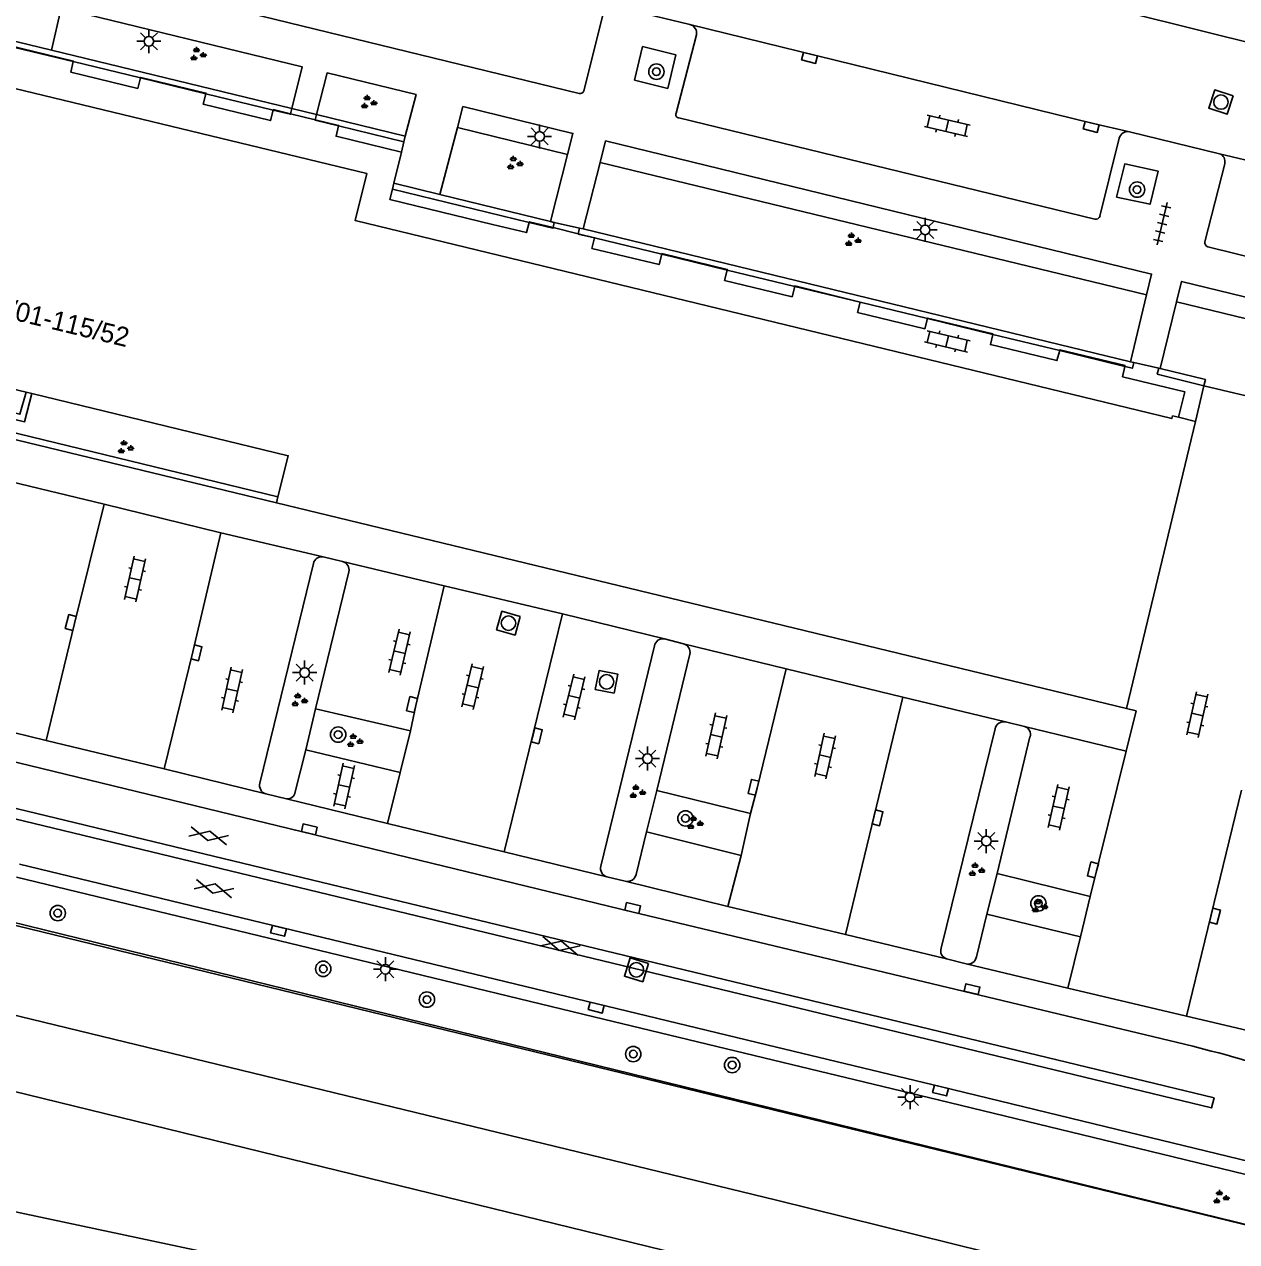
# Model space of a CAD drawing. Extents: x 131000 to 133014, y 396499 to 399001.
# Drawn here: x 132779.6 to 132842.7, y 397127.3 to 397190.6 of the extents above; entities that cross this region are included whole.
import ezdxf

# ---------------------------------------------------------------- set-up
doc = ezdxf.new("R2010")
doc.units = 0
for name, color, linetype in [('gg-afsc-muur', 7, 'Continuous'), ('gg-anno-huisnummerreeks BGT', 7, 'Continuous'), ('gg-aspt-spoorlijn', 7, 'Continuous'), ('gg-bbg-hoofdgebouw', 7, 'Continuous'), ('gg-bbg-onder overbouw', 7, 'Continuous'), ('gg-bbg-pand overbouw', 7, 'Continuous'), ('gg-knt-verharding', 7, 'Continuous'), ('gg-knt-verharding nz', 7, 'Continuous'), ('gg-kntw-beschoeiing', 7, 'Continuous'), ('gt-grn-groengrens', 7, 'Continuous'), ('gt-grn-weggrens', 7, 'Continuous'), ('gt-symb-boom', 7, 'Continuous'), ('gt-symb-gesloten verharding', 7, 'Continuous'), ('gt-symb-groenvak', 7, 'Continuous'), ('gt-symb-klinker verharding', 7, 'Continuous'), ('gt-symb-kolk', 7, 'Continuous'), ('gt-symb-lichtmast', 7, 'Continuous'), ('gt-symb-rioolschacht', 7, 'Continuous'), ('gt-symb-tegel verharding', 7, 'Continuous')]:
    doc.layers.add(name, color=color, linetype=linetype)

# ---------------------------------------------------------------- blocks, each defined once
blk = doc.blocks.new('gt0-TEG1')
at = {"layer": 'gt-symb-tegel verharding'}
for p, q in [((-1.125, 0), (1.125, 0)), ((-0.9, -0.25), (-0.9, 0.25)), ((-0.45, -0.25), (-0.45, 0.25)), ((0, -0.25), (0, 0.25)), ((0.45, -0.25), (0.45, 0.25)), ((0.9, -0.25), (0.9, 0.25))]:
    blk.add_line(p, q, dxfattribs=at)
blk = doc.blocks.new('gt0-BOOM')
at = {"layer": 'gt-symb-boom'}
for radius in [0.4, 0.2]:
    blk.add_circle((0, 0), radius, dxfattribs=at)
blk = doc.blocks.new('gt0-RS')
at = {"layer": 'gt-symb-rioolschacht'}
blk.add_lwpolyline([(-0.5, -0.5), (0.5, -0.5), (0.5, 0.5), (-0.5, 0.5)], close=True, dxfattribs=at)
blk.add_circle((0, 0), 0.375, dxfattribs=at)
blk = doc.blocks.new('gt0-KOLK')
at = {"layer": 'gt-symb-kolk'}
blk.add_lwpolyline([(0, 0), (0.375, 0), (0.375, 0.4), (-0.375, 0.4), (-0.375, 0), (0, 0)], dxfattribs=at)
blk = doc.blocks.new('gt0-GRVAK')
at = {"layer": 'gt-symb-groenvak'}
for p, q in [((-0.11, 0.189), (-0.228, 0.24)), ((-0.182, 0.153), (0.088, 0.153)), ((-0.091, 0.211), (-0.156, 0.322)), ((-0.047, 0.214), (-0.047, 0.393)), ((-0.004, 0.211), (0.061, 0.322)), ((0.015, 0.189), (0.133, 0.24)), ((0.262, -0.052), (0.197, 0.059)), ((0.305, -0.049), (0.305, 0.13)), ((0.349, -0.052), (0.414, 0.059)), ((-0.245, -0.228), (-0.363, -0.177)), ((-0.318, -0.264), (-0.047, -0.264)), ((-0.226, -0.206), (-0.291, -0.095)), ((-0.183, -0.203), (-0.183, -0.024)), ((-0.139, -0.206), (-0.074, -0.095)), ((-0.12, -0.228), (-0.002, -0.177)), ((0.243, -0.074), (0.125, -0.023)), ((0.17, -0.11), (0.441, -0.11)), ((0.368, -0.074), (0.486, -0.023))]:
    blk.add_line(p, q, dxfattribs=at)
blk = doc.blocks.new('gt0-LMAST')
at = {"layer": 'gt-symb-lichtmast'}
for p, q in [((-0.182, 0.173), (-0.447, 0.438)), ((-0.005, 0.246), (-0.005, 0.621)), ((0.172, 0.173), (0.437, 0.438)), ((-0.255, -0.004), (-0.63, -0.004)), ((-0.182, -0.181), (-0.447, -0.446)), ((-0.005, -0.254), (-0.005, -0.629)), ((0.437, -0.446), (0.172, -0.181)), ((0.245, -0.004), (0.62, -0.004))]:
    blk.add_line(p, q, dxfattribs=at)
blk.add_circle((-0.005, -0.004), 0.25, dxfattribs=at)
blk = doc.blocks.new('gt0-KL1')
at = {"layer": 'gt-symb-klinker verharding'}
for p, q in [((-1.15, 0.3), (1.15, 0.3)), ((-1, -0.3), (-1, 0.3)), ((-0.5, 0.3), (-0.5, 0.45)), ((0, -0.3), (0, 0.3)), ((0.5, 0.3), (0.5, 0.45)), ((1, -0.3), (1, 0.3)), ((-1.15, -0.3), (1.15, -0.3)), ((-0.5, -0.45), (-0.5, -0.3)), ((0.5, -0.45), (0.5, -0.3))]:
    blk.add_line(p, q, dxfattribs=at)
blk = doc.blocks.new('gt0-GESVH1')
at = {"layer": 'gt-symb-gesloten verharding'}
for p, q in [((-0.992, -0.261), (0.008, 0.239)), ((0.008, -0.261), (-0.992, 0.239)), ((0.008, 0.239), (1.008, -0.261)), ((1.008, 0.239), (0.008, -0.261))]:
    blk.add_line(p, q, dxfattribs=at)

msp = doc.modelspace()

# ---------------------------------------------------------------- linework, layer by layer
at = {"layer": 'gg-afsc-muur'}
for p, q in [((132782.149, 397188.683), (132778.744, 397189.51)), ((132781.024, 397189.274), (132793.521, 397186.238)), ((132785.652, 397187.832), (132782.149, 397188.683)), ((132789.043, 397187.009), (132785.652, 397187.832)), ((132792.549, 397186.159), (132789.043, 397187.009)), ((132793.461, 397185.969), (132793.521, 397186.238)), ((132794.737, 397185.658), (132794.811, 397185.935)), ((132794.811, 397185.935), (132799.425, 397184.811)), ((132799.349, 397184.512), (132795.952, 397185.34)), ((132799.425, 397184.811), (132799.349, 397184.512)), ((132801.229, 397181.768), (132798.831, 397182.355)), ((132798.758, 397182.055), (132805.865, 397180.316)), ((132806.984, 397180.361), (132801.229, 397181.768)), ((132807.175, 397180.314), (132806.984, 397180.361)), ((132807.11, 397180.051), (132807.175, 397180.314)), ((132808.427, 397179.729), (132808.492, 397180.025)), ((132808.492, 397180.025), (132808.68, 397179.979)), ((132808.68, 397179.979), (132837.157, 397173.073)), ((132812.763, 397178.662), (132809.271, 397179.508)), ((132816.169, 397177.838), (132812.763, 397178.662)), ((132819.683, 397176.987), (132816.169, 397177.838)), ((132823.085, 397176.164), (132819.683, 397176.987)), ((132826.588, 397175.316), (132823.085, 397176.164)), ((132829.99, 397174.492), (132826.588, 397175.316)), ((132833.471, 397173.649), (132829.99, 397174.492)), ((132836.863, 397172.828), (132833.471, 397173.649)), ((132837.157, 397173.073), (132837.331, 397173.031)), ((132838.698, 397172.718), (132838.624, 397172.736)), ((132792.722, 397165.74), (132771.874, 397170.768))]:
    msp.add_line(p, q, dxfattribs=at)
for points in [[(132781.024, 397189.274), (132776.354, 397190.404), (132776.281, 397190.108)], [(132792.549, 397186.159), (132793.451, 397185.942), (132793.461, 397185.969)], [(132795.952, 397185.34), (132794.732, 397185.638), (132794.737, 397185.658)], [(132805.865, 397180.316), (132807.101, 397180.013), (132807.11, 397180.051)], [(132809.271, 397179.508), (132808.423, 397179.713), (132808.427, 397179.729)], [(132837.331, 397173.031), (132837.257, 397172.733), (132836.863, 397172.828)], [(132838.624, 397172.736), (132838.548, 397172.426), (132840.976, 397171.825)], [(132840.976, 397171.825), (132841.05, 397172.14), (132838.698, 397172.718)], [(132771.874, 397170.768), (132772.204, 397172.073), (132779.379, 397170.337), (132779.695, 397171.488)], [(132779.989, 397171.417), (132779.621, 397169.953), (132772.407, 397171.684), (132772.237, 397171.031), (132792.8, 397166.051)], [(132863.23, 397123.285), (132715.526, 397159.224), (132687.717, 397165.418)], [(132863.23, 397123.285), (132715.526, 397159.224), (132687.717, 397165.418)]]:
    msp.add_lwpolyline(points, dxfattribs=at)
at = {"layer": 'gg-aspt-spoorlijn'}
for points in [[(132110.723, 397302.409), (132226.378, 397274.126), (132549.815, 397194.813), (132708.508, 397156.011), (132769.111, 397141.519), (132818.731, 397129.462), (132868.261, 397117.251), (133000, 397085.097)], [(132110.325, 397298.794), (132321.532, 397247.115), (132372.342, 397234.593), (132835.05, 397121.424), (133000, 397081.027)], [(132601.747, 397171.39), (132626.419, 397165.348), (132654.182, 397158.524), (132722.793, 397141.701), (132741.264, 397137.252), (132765.093, 397131.845), (132802.955, 397123.804), (132831.338, 397117.223), (133000, 397075.839)]]:
    msp.add_lwpolyline(points, dxfattribs=at)
at = {"layer": 'gg-bbg-hoofdgebouw'}
for p, q in [((132779.695, 397171.488), (132759.962, 397176.265)), ((132779.989, 397171.417), (132779.695, 397171.488)), ((132836.938, 397155.038), (132840.534, 397169.97)), ((132839.645, 397170.184), (132840.534, 397169.97)), ((132792.722, 397165.74), (132792.8, 397166.051)), ((132792.722, 397165.74), (132836.938, 397155.038))]:
    msp.add_line(p, q, dxfattribs=at)
msp.add_lwpolyline([(132792.8, 397166.051), (132793.335, 397168.186), (132779.989, 397171.417)], dxfattribs=at)
at = {"layer": 'gg-bbg-onder overbouw'}
msp.add_lwpolyline([(132839.645, 397170.184), (132839.342, 397170.257), (132839.309, 397170.121), (132796.823, 397180.412), (132797.417, 397182.867), (132734.286, 397198.125)], dxfattribs=at)
at = {"layer": 'gg-bbg-pand overbouw'}
for p, q in [((132793.461, 397185.969), (132794.737, 397185.658)), ((132799.223, 397183.979), (132798.831, 397182.355)), ((132798.831, 397182.355), (132798.758, 397182.055)), ((132807.11, 397180.051), (132808.427, 397179.729))]:
    msp.add_line(p, q, dxfattribs=at)
for points in [[(132782.149, 397188.683), (132782.156, 397188.712), (132778.749, 397189.531), (132778.744, 397189.51)], [(132785.652, 397187.832), (132785.508, 397187.29), (132782.021, 397188.134), (132782.149, 397188.683)], [(132789.043, 397187.009), (132789.051, 397187.04), (132785.66, 397187.859), (132785.652, 397187.832)], [(132792.549, 397186.159), (132792.418, 397185.618), (132788.915, 397186.462), (132789.043, 397187.009)], [(132793.461, 397185.969), (132792.557, 397186.19), (132792.549, 397186.159)], [(132794.737, 397185.658), (132795.957, 397185.36), (132795.952, 397185.34)], [(132799.223, 397183.979), (132795.82, 397184.799), (132795.952, 397185.34)], [(132805.865, 397180.316), (132805.735, 397179.785), (132803.965, 397180.212), (132798.626, 397181.509), (132798.758, 397182.055)], [(132807.11, 397180.051), (132805.874, 397180.354), (132805.865, 397180.316)], [(132808.427, 397179.729), (132809.274, 397179.522), (132809.271, 397179.508)], [(132812.763, 397178.662), (132812.63, 397178.123), (132809.137, 397178.965), (132809.271, 397179.508)], [(132816.169, 397177.838), (132816.179, 397177.877), (132812.772, 397178.699), (132812.763, 397178.662)], [(132819.683, 397176.987), (132819.552, 397176.454), (132816.036, 397177.302), (132816.169, 397177.838)], [(132823.085, 397176.164), (132823.089, 397176.178), (132819.689, 397177.011), (132819.683, 397176.987)], [(132826.588, 397175.316), (132826.46, 397174.787), (132822.955, 397175.633), (132823.085, 397176.164)], [(132829.99, 397174.492), (132829.996, 397174.517), (132826.594, 397175.341), (132826.588, 397175.316)], [(132833.471, 397173.649), (132833.324, 397173.131), (132829.863, 397173.966), (132829.99, 397174.492)], [(132836.863, 397172.828), (132836.875, 397172.881), (132833.483, 397173.691), (132833.471, 397173.649)], [(132839.645, 397170.184), (132839.979, 397171.513), (132836.74, 397172.287), (132836.863, 397172.828)]]:
    msp.add_lwpolyline(points, dxfattribs=at)
at = {"layer": 'gg-knt-verharding'}
for p, q in [((132782.224, 397193.427), (132808.47, 397187.016)), ((132781.024, 397189.274), (132781.527, 397191.463)), ((132808.713, 397187.16), (132809.737, 397191.23)), ((132810.261, 397191.572), (132814.234, 397190.609)), ((132814.57, 397190.065), (132813.521, 397186.004)), ((132794.811, 397185.935), (132793.521, 397186.238)), ((132802.424, 397186.345), (132802.138, 397185.248)), ((132835.29, 397180.485), (132813.648, 397185.752)), ((132802.138, 397185.248), (132801.229, 397181.768)), ((132837.108, 397185.036), (132841.776, 397183.893)), ((132799.223, 397183.979), (132799.349, 397184.512)), ((132836.559, 397184.706), (132835.567, 397180.648)), ((132807.866, 397183.842), (132806.984, 397180.361)), ((132809.556, 397183.427), (132808.68, 397179.979)), ((132841.02, 397179.306), (132842.054, 397183.369)), ((132808.492, 397180.025), (132807.175, 397180.314)), ((132853.043, 397176.124), (132841.169, 397179.044)), ((132837.157, 397173.073), (132837.994, 397176.555)), ((132839.549, 397176.179), (132838.698, 397172.718)), ((132837.331, 397173.031), (132838.624, 397172.736)), ((132796.16, 397162.682), (132795.15, 397162.919)), ((132794.651, 397162.583), (132791.858, 397151.149)), ((132794.745, 397155.015), (132796.486, 397162.138)), ((132809.603, 397146.835), (132812.392, 397158.293)), ((132812.904, 397158.652), (132813.893, 397158.402)), ((132814.232, 397157.854), (132812.507, 397150.764)), ((132775.425, 397154.66), (132780.746, 397153.365)), ((132794.249, 397152.888), (132794.745, 397155.015)), ((132794.745, 397155.015), (132799.693, 397153.879)), ((132799.693, 397153.879), (132799.158, 397151.715)), ((132830.108, 397153.982), (132827.3, 397142.579)), ((132831.638, 397154.103), (132830.649, 397154.338)), ((132780.746, 397153.365), (132786.872, 397151.892)), ((132830.213, 397146.457), (132831.925, 397153.559)), ((132793.691, 397150.697), (132794.249, 397152.888)), ((132794.249, 397152.888), (132799.158, 397151.715)), ((132786.872, 397151.892), (132792.169, 397150.59)), ((132811.979, 397148.617), (132812.507, 397150.764)), ((132812.507, 397150.764), (132817.385, 397149.581)), ((132792.169, 397150.59), (132793.246, 397150.337)), ((132793.246, 397150.337), (132798.501, 397149.057)), ((132817.385, 397149.581), (132816.891, 397147.397)), ((132798.501, 397149.057), (132804.574, 397147.586)), ((132811.979, 397148.617), (132811.439, 397146.399)), ((132816.891, 397147.397), (132811.979, 397148.617)), ((132804.574, 397147.586), (132809.913, 397146.287)), ((132779.356, 397146.943), (132798.796, 397142.241)), ((132810.869, 397146.058), (132809.913, 397146.287)), ((132830.213, 397146.457), (132829.686, 397144.332)), ((132835.052, 397145.261), (132830.213, 397146.457)), ((132810.869, 397146.058), (132816.201, 397144.743)), ((132834.558, 397143.165), (132835.052, 397145.261)), ((132816.201, 397144.743), (132822.321, 397143.277)), ((132829.14, 397142.117), (132829.686, 397144.332)), ((132829.686, 397144.332), (132834.558, 397143.165)), ((132822.321, 397143.277), (132827.589, 397142.019)), ((132828.596, 397141.756), (132827.589, 397142.019)), ((132828.596, 397141.756), (132833.896, 397140.492)), ((132833.896, 397140.492), (132840.059, 397139.032)), ((132840.059, 397139.032), (132844.973, 397137.889))]:
    msp.add_line(p, q, dxfattribs=at)
for points in [[(132781.527, 397191.463), (132794.056, 397188.411), (132793.521, 397186.238)], [(132811.342, 397187.714), (132813.076, 397187.285), (132813.506, 397189.033), (132811.772, 397189.462), (132811.342, 397187.714)], [(132799.425, 397184.811), (132799.982, 397186.978), (132795.357, 397188.097), (132794.811, 397185.935)], [(132802.424, 397186.345), (132808.146, 397184.946), (132807.866, 397183.842)], [(132837.994, 397176.555), (132838.252, 397177.63), (132809.842, 397184.552), (132809.556, 397183.427)], [(132836.431, 397181.638), (132836.855, 397183.358), (132838.596, 397182.978), (132838.172, 397181.258), (132836.431, 397181.638)], [(132855.773, 397173.368), (132839.812, 397177.246), (132839.549, 397176.179)], [(132776.221, 397152.952), (132811.208, 397144.468), (132840.393, 397137.479), (132841.353, 397137.219)], [(132775.508, 397150.162), (132841.375, 397134.266), (132841.501, 397134.786), (132775.641, 397150.682)], [(132798.796, 397142.241), (132809.403, 397139.676), (132818.238, 397137.551)], [(132818.238, 397137.551), (132827.319, 397135.366), (132837.679, 397132.852)], [(132837.679, 397132.852), (132843.323, 397131.482), (132857.109, 397128.109)]]:
    msp.add_lwpolyline(points, dxfattribs=at)
for centre, radius, start, end in [((132814.123, 397190.165), 0.458, 347.39203, 76.01083), ((132808.502, 397187.239), 0.226, 261.91499, 339.38634), ((132813.674, 397185.923), 0.173, 152.09525, 261.39806), ((132837.022, 397184.557), 0.486, 79.83329, 162.18626), ((132841.644, 397183.487), 0.427, 343.92974, 71.96523), ((132835.344, 397180.71), 0.232, 256.53789, 344.41127), ((132841.264, 397179.271), 0.246, 171.86849, 247.38549), ((132795.062, 397162.511), 0.418, 77.89525, 170.0132), ((132796.05, 397162.246), 0.45, 346.08426, 75.78128), ((132812.815, 397158.234), 0.427, 77.99824, 172.07588), ((132813.763, 397157.943), 0.477, 349.3024, 74.18056), ((132830.55, 397153.9), 0.449, 77.2245, 169.46859), ((132831.532, 397153.699), 0.418, 340.38607, 75.24382), ((132792.309, 397151.034), 0.465, 165.67271, 252.50609), ((132793.296, 397150.731), 0.397, 262.80615, 355.13879), ((132810.025, 397146.712), 0.44, 163.77759, 255.21552), ((132810.971, 397146.534), 0.487, 257.8542, 343.92537), ((132827.716, 397142.439), 0.439, 161.44126, 253.15267), ((132828.694, 397142.199), 0.454, 257.57475, 349.56198), ((132835.064, 397111.107), 26.859, 62.70445, 76.4587)]:
    msp.add_arc(centre, radius, start, end, dxfattribs=at)
at = {"layer": 'gg-knt-verharding nz'}
for p, q in [((132854.836, 397180.712), (132841.776, 397183.893)), ((132840.534, 397169.97), (132840.976, 397171.825)), ((132847.67, 397170.222), (132840.976, 397171.825)), ((132778.44, 397166.953), (132783.758, 397165.67)), ((132789.834, 397164.174), (132783.758, 397165.67)), ((132789.834, 397164.174), (132795.15, 397162.919)), ((132796.16, 397162.682), (132801.446, 397161.411)), ((132807.6, 397159.956), (132801.446, 397161.411)), ((132804.574, 397147.586), (132807.6, 397159.956)), ((132807.6, 397159.956), (132812.904, 397158.652)), ((132813.893, 397158.402), (132819.241, 397157.098)), ((132825.316, 397155.629), (132819.241, 397157.098)), ((132822.321, 397143.277), (132825.316, 397155.629)), ((132825.316, 397155.629), (132830.649, 397154.338)), ((132831.638, 397154.103), (132836.925, 397152.821)), ((132836.925, 397152.821), (132835.052, 397145.261)), ((132799.158, 397151.715), (132798.501, 397149.057)), ((132840.059, 397139.032), (132842.937, 397150.781)), ((132816.891, 397147.397), (132816.201, 397144.743)), ((132834.558, 397143.165), (132833.896, 397140.492))]:
    msp.add_line(p, q, dxfattribs=at)
for points in [[(132837.108, 397185.036), (132835.134, 397185.482), (132814.234, 397190.609)], [(132783.758, 397165.67), (132782.212, 397159.457), (132780.746, 397153.365)], [(132786.872, 397151.892), (132788.369, 397157.981), (132789.834, 397164.174)], [(132801.446, 397161.411), (132799.97, 397155.196), (132799.693, 397153.879)], [(132819.241, 397157.098), (132817.734, 397150.889), (132817.385, 397149.581)], [(132836.925, 397152.821), (132837.441, 397154.914), (132836.938, 397155.038)]]:
    msp.add_lwpolyline(points, dxfattribs=at)
at = {"layer": 'gg-kntw-beschoeiing'}
msp.add_lwpolyline([(132460.968, 397221.491), (132472.095, 397218.828), (132606.287, 397185.908), (132627.542, 397180.727), (132657.34, 397172.95), (132661.179, 397171.893), (132682.088, 397166.735), (132697.501, 397163.402), (132708.929, 397160.855), (132733.496, 397154.939), (132756.362, 397149.473), (132863.318, 397123.264), (132866.173, 397122.629), (132900.542, 397114.157), (132962.797, 397098.928), (132983.614, 397093.835), (133000, 397089.82)], dxfattribs=at)
at = {"layer": 'gt-grn-groengrens'}
for p, q in [((132807.866, 397183.842), (132802.138, 397185.248)), ((132837.994, 397176.555), (132809.556, 397183.427)), ((132779.191, 397146.263), (132798.631, 397141.561))]:
    msp.add_line(p, q, dxfattribs=at)
for points in [[(132839.549, 397176.179), (132853.477, 397172.813), (132852.504, 397168.796)], [(132798.631, 397141.561), (132809.239, 397138.996), (132818.074, 397136.87)], [(132818.074, 397136.87), (132827.155, 397134.686), (132837.514, 397132.172)], [(132837.514, 397132.172), (132843.157, 397130.802), (132856.943, 397127.429)]]:
    msp.add_lwpolyline(points, dxfattribs=at)
at = {"layer": 'gt-grn-weggrens'}
msp.add_line((132837.016, 397191.228), (132848.843, 397188.294), dxfattribs=at)

# ---------------------------------------------------------------- block references
at = {"layer": 'gt-symb-boom'}
for p in [(132812.488, 397188.157), (132837.498, 397182.025), (132795.932, 397153.68), (132814.002, 397149.319), (132832.365, 397144.901), (132781.344, 397144.394), (132795.155, 397141.496), (132800.55, 397139.897), (132811.284, 397137.062), (132816.431, 397136.493)]:
    msp.add_blockref('gt0-BOOM', p, dxfattribs=at)
at = {"layer": 'gt-symb-gesloten verharding'}
for p, rotation in [((132789.197, 397148.42), -13.063337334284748), ((132789.471, 397145.68), -13.702889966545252), ((132807.486, 397142.702), -13.772145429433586)]:
    msp.add_blockref('gt0-GESVH1', p, dxfattribs=dict(at, rotation=rotation))
at = {"layer": 'gt-symb-groenvak'}
for p in [(132788.609, 397189.05), (132797.487, 397186.553), (132805.089, 397183.39), (132822.678, 397179.395), (132784.834, 397168.608), (132793.878, 397155.458), (132796.763, 397153.349), (132811.467, 397150.686), (132814.464, 397149.077), (132829.112, 397146.636), (132832.386, 397144.749), (132841.829, 397129.602)]:
    msp.add_blockref('gt0-GRVAK', p, dxfattribs=at)
at = {"layer": 'gt-symb-klinker verharding'}
for p, rotation in [((132827.623, 397185.339), -13.119144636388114), ((132827.623, 397174.131), -13.119144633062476), ((132785.366, 397161.771), -102.47907180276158), ((132799.127, 397157.967), 76.6446590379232), ((132790.415, 397156), -102.47907180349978), ((132802.931, 397156.178), 76.64465903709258), ((132808.21, 397155.638), 76.29711003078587), ((132840.63, 397154.724), -102.47907180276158), ((132815.606, 397153.615), -102.47907180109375), ((132821.266, 397152.56), -102.47907180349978), ((132796.241, 397151.007), -102.47907180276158), ((132833.417, 397149.897), -102.47907180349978)]:
    msp.add_blockref('gt0-KL1', p, dxfattribs=dict(at, rotation=rotation))
at = {"layer": 'gt-symb-kolk'}
for p, rotation in [((132820.503, 397189.068), 166.17220496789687), ((132835.153, 397185.478), 166.22785456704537), ((132782.212, 397159.457), 76.04717668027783), ((132788.369, 397157.981), -103.82779503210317), ((132799.97, 397155.196), 76.64465903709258), ((132806.069, 397153.667), -103.82779503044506), ((132817.734, 397150.889), 76.35276166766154), ((132823.798, 397149.394), -103.59156043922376), ((132794.381, 397148.558), -13.59156043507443), ((132835.393, 397146.602), 76.1722049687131), ((132811.208, 397144.468), -13.647238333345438), ((132841.355, 397144.284), -103.88341803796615), ((132792.878, 397143.668), 166.4084395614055), ((132828.859, 397140.243), -13.480126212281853), ((132809.403, 397139.676), 166.464143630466), ((132827.319, 397135.366), 166.35276166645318)]:
    msp.add_blockref('gt0-KOLK', p, dxfattribs=dict(at, rotation=rotation))
at = {"layer": 'gt-symb-lichtmast'}
for p in [(132786.091, 397189.742), (132806.419, 397184.793), (132826.477, 397179.933), (132794.194, 397156.906), (132812.029, 397152.434), (132829.657, 397148.147), (132798.395, 397141.479), (132825.688, 397134.828)]:
    msp.add_blockref('gt0-LMAST', p, dxfattribs=at)
at = {"layer": 'gt-symb-rioolschacht'}
for p, rotation in [((132841.86, 397186.575), 161.87318748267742), ((132804.793, 397159.475), 164.39306953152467), ((132809.898, 397156.423), -11.242525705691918), ((132811.449, 397141.447), 163.14160123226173)]:
    msp.add_blockref('gt0-RS', p, dxfattribs=dict(at, rotation=rotation))
at = {"layer": 'gt-symb-tegel verharding', "rotation": -103.41107184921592}
msp.add_blockref('gt0-TEG1', (132838.803, 397180.252), dxfattribs=at)

# ---------------------------------------------------------------- texts
at = {"layer": 'gg-anno-huisnummerreeks BGT'}
msp.add_text('115/01-115/52', height=1, rotation=346.4, dxfattribs=at).set_placement((132776.533, 397175.854))

doc.saveas('drawing.dxf')
